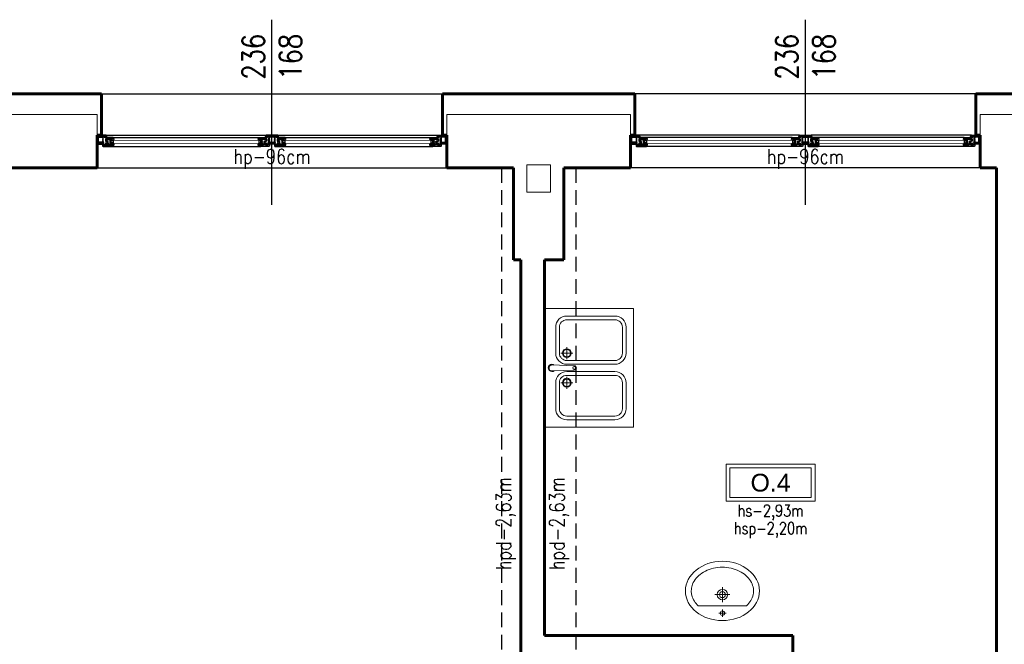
# Model space of a CAD drawing. Header units: millimetres. Extents: x 126553 to 403692, y -95821 to 38049.
# Tile 618 of 656: x 341401 to 342066, y 7329 to 7751. Entities that reach past the tile are written whole.
import ezdxf

# ---------------------------------------------------------------- set-up
doc = ezdxf.new("R2010")
doc.units = ezdxf.units.MM
doc.linetypes.add('DASHED', pattern=[15, 10, -5])
for name, color, linetype, lineweight in [('_(02 CIENKA)', 7, 'Continuous', 13), ('_(04 SREDNIA)', 7, 'Continuous', 25), ('_(05 SREDNIA DASHED)', 7, 'DASHED', 25), ('_(08 NAJGRUBSZA)', 7, 'Continuous', 60), ('najcieńsza', 7, 'Continuous', 5), ('opis pomieszczeń', 7, 'Continuous', 13)]:
    doc.layers.add(name, color=color, linetype=linetype, lineweight=lineweight)
doc.styles.add('Arial', font='arial.ttf')
doc.styles.add('OPIS', font='romans.shx', dxfattribs={"width": 0.8})

# ---------------------------------------------------------------- blocks, each defined once
blk = doc.blocks.new('A$C26E57F26')
for p, q in [((6, 0), (114, 0)), ((122, 0), (230, 0)), ((10.93, -1.6), (109.07, -1.6)), ((126.93, -1.6), (225.07, -1.6)), ((9.4, -7.6), (110.6, -7.6)), ((125.4, -7.6), (226.6, -7.6))]:
    blk.add_line(p, q)
for points in [[(0, 0), (0, -0.5), (0.25, -0.5), (0.25, -0.3), (0.65, -0.3), (0.65, -1), (0.25, -0.9), (0, -0.9), (0, -1.4), (0.25, -1.4), (0.25, -1.21), (0.65, -1.31), (0.65, -4.69), (0.25, -4.79), (0.25, -4.6), (0, -4.6), (0, -5.1), (0.25, -5.1), (0.65, -5), (0.65, -5.7), (0.25, -5.7), (0.25, -5.5), (0, -5.5), (0, -6), (4.5, -6), (4.5, -5.5), (4.25, -5.5), (4.25, -5.7), (3.75, -5.7), (3.75, -4.9, -0.414214), (3.85, -4.8), (4, -4.8), (4.25, -4.95), (4.5, -4.95), (4.5, -4.55), (4.15, -4.55), (4.15, -2.04), (3.9, -1.54, -0.694326), (4.82, -1.3), (6.47, -1.3), (6.47, -1.05), (6, 0), (0, 0)], [(236, 0), (236, -0.5), (235.75, -0.5), (235.75, -0.3), (235.35, -0.3), (235.35, -1), (235.75, -0.9), (236, -0.9), (236, -1.4), (235.75, -1.4), (235.75, -1.21), (235.35, -1.31), (235.35, -4.69), (235.75, -4.79), (235.75, -4.6), (236, -4.6), (236, -5.1), (235.75, -5.1), (235.35, -5), (235.35, -5.7), (235.75, -5.7), (235.75, -5.5), (236, -5.5), (236, -6), (231.5, -6), (231.5, -5.5), (231.75, -5.5), (231.75, -5.7), (232.25, -5.7), (232.25, -4.9, 0.414214), (232.15, -4.8), (232, -4.8), (231.75, -4.95), (231.5, -4.95), (231.5, -4.55), (231.85, -4.55), (231.85, -2.04), (232.1, -1.54, 0.694326), (231.18, -1.3), (229.53, -1.3), (229.53, -1.05), (230, 0), (236, 0)], [(0.9, -4.7), (0.9, -1.3), (3.7, -1.3), (3.7, -1.7), (3.75, -1.8), (3.7, -1.8), (3.7, -2), (3.85, -2), (3.9, -2.1), (3.9, -2.85), (3.7, -2.85), (3.7, -3.05), (3.9, -3.05), (3.9, -3.45), (3.7, -3.45), (3.7, -3.65), (3.9, -3.65), (3.9, -4.05), (3.7, -4.05), (3.7, -4.25), (3.9, -4.25), (3.9, -4.55, 0.339393), (3.62, -4.7), (0.9, -4.7)], [(3, -1.1), (2.9, -0.3), (4.11, -0.3), (4.19, -0.92, -0.639502), (3.9, -1.1), (3, -1.1)], [(5.55, -1.6), (5.55, -1.9), (5.95, -1.9), (5.95, -2.6), (5.55, -2.6), (5.55, -3.9), (5.8, -3.9), (5.8, -4.15), (6.05, -4.15), (6.05, -3.9), (6.75, -3.9, -0.414214), (6.85, -4), (6.85, -4.25), (6.75, -4.25), (6.75, -4.45), (6.85, -4.5), (6.85, -4.7), (6.75, -4.75), (6.75, -4.95), (6.85, -4.95), (6.85, -5.3), (6.05, -5.3), (6.05, -5.05), (5.8, -5.05), (5.8, -5.3), (5.55, -5.3), (5.55, -6.3), (3.7, -6.3), (3.7, -7.1, 0.414214), (4.2, -7.6), (9.4, -7.6), (9.4, -7.5), (10.7, -7.5), (11.4, -6.35), (11.4, -6.1), (9.05, -6.1), (9.05, -3.64), (8.8, -3.14, -0.694326), (9.72, -2.9), (10.43, -2.9), (10.43, -2.65, -0.414214), (10.68, -2.4), (11, -2.4), (11.07, -2.55), (11.07, -2.9), (11.4, -2.9), (11.4, -2.65), (10.93, -1.6), (5.55, -1.6)], [(4.39, -0.88), (4.31, -0.3), (5.85, -0.3), (5.96, -0.55), (5.74, -0.55, 0.414214), (5.24, -1.05), (4.86, -1.05, 0.183799), (4.39, -0.88)], [(8.66, -2.9, 0.143933), (8.6, -3.3), (8.8, -3.7), (8.8, -3.9), (8.6, -3.9), (8.6, -4.1), (8.8, -4.1), (8.8, -4.8), (8.6, -4.8), (8.6, -5), (8.8, -5), (8.8, -5.3), (8.6, -5.3), (8.6, -5.5), (8.8, -5.5), (8.8, -6.08, 0.098164), (8.37, -6.3), (5.8, -6.3), (5.8, -5.55), (7.6, -5.55), (7.6, -5.3), (7.1, -5.3), (7.1, -4.95), (7.35, -4.9), (7.35, -4.7), (7.1, -4.7), (7.1, -4.5), (7.35, -4.5), (7.35, -4.3), (7.1, -4.25), (7.1, -4, 0.414214), (6.75, -3.65), (5.8, -3.65), (5.8, -2.9), (8.66, -2.9, 0.143933)], [(6.2, -1.9), (9.01, -1.9), (9.09, -2.52, 0.122781), (8.8, -2.7), (6.2, -2.7), (6.2, -1.9)], [(9.21, -1.9), (10.78, -1.9), (10.89, -2.15), (10.68, -2.15, 0.414214), (10.18, -2.65), (9.76, -2.65, 0.183799), (9.29, -2.48), (9.21, -1.9)], [(9.65, -6.35), (10.18, -6.35, 0.414214), (10.67, -6.85), (10.8, -6.85), (10.59, -7.2), (9.65, -7.2), (9.65, -6.35)], [(114.45, -1.6), (114.45, -1.9), (114.05, -1.9), (114.05, -2.6), (114.45, -2.6), (114.45, -3.9), (114.2, -3.9), (114.2, -4.15), (113.95, -4.15), (113.95, -3.9), (113.25, -3.9, 0.414214), (113.15, -4), (113.15, -4.25), (113.25, -4.25), (113.25, -4.45), (113.15, -4.5), (113.15, -4.7), (113.25, -4.75), (113.25, -4.95), (113.15, -4.95), (113.15, -5.3), (113.95, -5.3), (113.95, -5.05), (114.2, -5.05), (114.2, -5.3), (114.45, -5.3), (114.45, -6.3), (116.3, -6.3), (116.3, -7.1, -0.414214), (115.8, -7.6), (110.6, -7.6), (110.6, -7.5), (109.3, -7.5), (108.6, -6.35), (108.6, -6.1), (110.95, -6.1), (110.95, -3.64), (111.2, -3.14, 0.694326), (110.28, -2.9), (109.57, -2.9), (109.57, -2.65, 0.414214), (109.32, -2.4), (109, -2.4), (108.93, -2.55), (108.93, -2.9), (108.6, -2.9), (108.6, -2.65), (109.07, -1.6), (114.45, -1.6)], [(110.79, -1.9), (109.22, -1.9), (109.11, -2.15), (109.32, -2.15, -0.414214), (109.82, -2.65), (110.24, -2.65, -0.183799), (110.71, -2.48), (110.79, -1.9)], [(110.35, -6.35), (109.82, -6.35, -0.414214), (109.33, -6.85), (109.2, -6.85), (109.41, -7.2), (110.35, -7.2), (110.35, -6.35)], [(113.8, -1.9), (110.99, -1.9), (110.91, -2.52, -0.122781), (111.2, -2.7), (113.8, -2.7), (113.8, -1.9)], [(111.34, -2.9, -0.143933), (111.4, -3.3), (111.2, -3.7), (111.2, -3.9), (111.4, -3.9), (111.4, -4.1), (111.2, -4.1), (111.2, -4.8), (111.4, -4.8), (111.4, -5), (111.2, -5), (111.2, -5.3), (111.4, -5.3), (111.4, -5.5), (111.2, -5.5), (111.2, -6.08, -0.098164), (111.63, -6.3), (114.2, -6.3), (114.2, -5.55), (112.4, -5.55), (112.4, -5.3), (112.9, -5.3), (112.9, -4.95), (112.65, -4.9), (112.65, -4.7), (112.9, -4.7), (112.9, -4.5), (112.65, -4.5), (112.65, -4.3), (112.9, -4.25), (112.9, -4, -0.414214), (113.25, -3.65), (114.2, -3.65), (114.2, -2.9), (111.34, -2.9, -0.143933)], [(115.61, -0.88), (115.69, -0.3), (114.15, -0.3), (114.04, -0.55), (114.26, -0.55, -0.414214), (114.76, -1.05), (115.14, -1.05, -0.183799), (115.61, -0.88)], [(117, -1.1), (117.1, -0.3), (115.89, -0.3), (115.81, -0.92, 0.639502), (116.1, -1.1), (117, -1.1)], [(119, -1.1), (118.9, -0.3), (120.11, -0.3), (120.19, -0.92, -0.639502), (119.9, -1.1), (119, -1.1)], [(121.55, -1.6), (121.55, -1.9), (121.95, -1.9), (121.95, -2.6), (121.55, -2.6), (121.55, -3.9), (121.8, -3.9), (121.8, -4.15), (122.05, -4.15), (122.05, -3.9), (122.75, -3.9, -0.414214), (122.85, -4), (122.85, -4.25), (122.75, -4.25), (122.75, -4.45), (122.85, -4.5), (122.85, -4.7), (122.75, -4.75), (122.75, -4.95), (122.85, -4.95), (122.85, -5.3), (122.05, -5.3), (122.05, -5.05), (121.8, -5.05), (121.8, -5.3), (121.55, -5.3), (121.55, -6.3), (119.7, -6.3), (119.7, -7.1, 0.414214), (120.2, -7.6), (125.4, -7.6), (125.4, -7.5), (126.7, -7.5), (127.4, -6.35), (127.4, -6.1), (125.05, -6.1), (125.05, -3.64), (124.8, -3.14, -0.694326), (125.72, -2.9), (126.43, -2.9), (126.43, -2.65, -0.414214), (126.68, -2.4), (127, -2.4), (127.07, -2.55), (127.07, -2.9), (127.4, -2.9), (127.4, -2.65), (126.93, -1.6), (121.55, -1.6)], [(120.39, -0.88), (120.31, -0.3), (121.85, -0.3), (121.96, -0.55), (121.74, -0.55, 0.414214), (121.24, -1.05), (120.86, -1.05, 0.183799), (120.39, -0.88)], [(124.66, -2.9, 0.143933), (124.6, -3.3), (124.8, -3.7), (124.8, -3.9), (124.6, -3.9), (124.6, -4.1), (124.8, -4.1), (124.8, -4.8), (124.6, -4.8), (124.6, -5), (124.8, -5), (124.8, -5.3), (124.6, -5.3), (124.6, -5.5), (124.8, -5.5), (124.8, -6.08, 0.098164), (124.37, -6.3), (121.8, -6.3), (121.8, -5.55), (123.6, -5.55), (123.6, -5.3), (123.1, -5.3), (123.1, -4.95), (123.35, -4.9), (123.35, -4.7), (123.1, -4.7), (123.1, -4.5), (123.35, -4.5), (123.35, -4.3), (123.1, -4.25), (123.1, -4, 0.414214), (122.75, -3.65), (121.8, -3.65), (121.8, -2.9), (124.66, -2.9, 0.143933)], [(122.2, -1.9), (125.01, -1.9), (125.09, -2.52, 0.122781), (124.8, -2.7), (122.2, -2.7), (122.2, -1.9)], [(125.21, -1.9), (126.78, -1.9), (126.89, -2.15), (126.68, -2.15, 0.414214), (126.18, -2.65), (125.76, -2.65, 0.183799), (125.29, -2.48), (125.21, -1.9)], [(125.65, -6.35), (126.18, -6.35, 0.414214), (126.67, -6.85), (126.8, -6.85), (126.59, -7.2), (125.65, -7.2), (125.65, -6.35)], [(230.45, -1.6), (230.45, -1.9), (230.05, -1.9), (230.05, -2.6), (230.45, -2.6), (230.45, -3.9), (230.2, -3.9), (230.2, -4.15), (229.95, -4.15), (229.95, -3.9), (229.25, -3.9, 0.414214), (229.15, -4), (229.15, -4.25), (229.25, -4.25), (229.25, -4.45), (229.15, -4.5), (229.15, -4.7), (229.25, -4.75), (229.25, -4.95), (229.15, -4.95), (229.15, -5.3), (229.95, -5.3), (229.95, -5.05), (230.2, -5.05), (230.2, -5.3), (230.45, -5.3), (230.45, -6.3), (232.3, -6.3), (232.3, -7.1, -0.414214), (231.8, -7.6), (226.6, -7.6), (226.6, -7.5), (225.3, -7.5), (224.6, -6.35), (224.6, -6.1), (226.95, -6.1), (226.95, -3.64), (227.2, -3.14, 0.694326), (226.28, -2.9), (225.57, -2.9), (225.57, -2.65, 0.414214), (225.32, -2.4), (225, -2.4), (224.93, -2.55), (224.93, -2.9), (224.6, -2.9), (224.6, -2.65), (225.07, -1.6), (230.45, -1.6)], [(226.79, -1.9), (225.22, -1.9), (225.11, -2.15), (225.32, -2.15, -0.414214), (225.82, -2.65), (226.24, -2.65, -0.183799), (226.71, -2.48), (226.79, -1.9)], [(226.35, -6.35), (225.82, -6.35, -0.414214), (225.33, -6.85), (225.2, -6.85), (225.41, -7.2), (226.35, -7.2), (226.35, -6.35)], [(229.8, -1.9), (226.99, -1.9), (226.91, -2.52, -0.122781), (227.2, -2.7), (229.8, -2.7), (229.8, -1.9)], [(227.34, -2.9, -0.143933), (227.4, -3.3), (227.2, -3.7), (227.2, -3.9), (227.4, -3.9), (227.4, -4.1), (227.2, -4.1), (227.2, -4.8), (227.4, -4.8), (227.4, -5), (227.2, -5), (227.2, -5.3), (227.4, -5.3), (227.4, -5.5), (227.2, -5.5), (227.2, -6.08, -0.098164), (227.63, -6.3), (230.2, -6.3), (230.2, -5.55), (228.4, -5.55), (228.4, -5.3), (228.9, -5.3), (228.9, -4.95), (228.65, -4.9), (228.65, -4.7), (228.9, -4.7), (228.9, -4.5), (228.65, -4.5), (228.65, -4.3), (228.9, -4.25), (228.9, -4, -0.414214), (229.25, -3.65), (230.2, -3.65), (230.2, -2.9), (227.34, -2.9, -0.143933)], [(231.61, -0.88), (231.69, -0.3), (230.15, -0.3), (230.04, -0.55), (230.26, -0.55, -0.414214), (230.76, -1.05), (231.14, -1.05, -0.183799), (231.61, -0.88)], [(233, -1.1), (233.1, -0.3), (231.89, -0.3), (231.81, -0.92, 0.639502), (232.1, -1.1), (233, -1.1)], [(235.1, -4.7), (235.1, -1.3), (232.3, -1.3), (232.3, -1.7), (232.25, -1.8), (232.3, -1.8), (232.3, -2), (232.15, -2), (232.1, -2.1), (232.1, -2.85), (232.3, -2.85), (232.3, -3.05), (232.1, -3.05), (232.1, -3.45), (232.3, -3.45), (232.3, -3.65), (232.1, -3.65), (232.1, -4.05), (232.3, -4.05), (232.3, -4.25), (232.1, -4.25), (232.1, -4.55, -0.339393), (232.38, -4.7), (235.1, -4.7)]]:
    blk.add_lwpolyline(points, format="xyb", close=True)
for points in [[(120.5, -6), (115.5, -6), (115.5, -5.5), (115.75, -5.5), (115.75, -5.7), (116.25, -5.7), (116.25, -4.9, 0.414214), (116.15, -4.8), (116, -4.8), (115.75, -4.95), (115.5, -4.95), (115.5, -4.55), (115.85, -4.55), (115.85, -2.04), (116.1, -1.54, 0.694326), (115.18, -1.3), (113.53, -1.3), (113.53, -1.05), (114, 0)], [(120.5, -6), (120.5, -5.5), (120.25, -5.5), (120.25, -5.7), (119.75, -5.7), (119.75, -4.9, -0.414214), (119.85, -4.8), (120, -4.8), (120.25, -4.95), (120.5, -4.95), (120.5, -4.55), (120.15, -4.55), (120.15, -2.04), (119.9, -1.54, -0.694326), (120.82, -1.3), (122.47, -1.3), (122.47, -1.05), (122, 0)], [(116.3, -1.3), (116.3, -1.7), (116.25, -1.8), (116.3, -1.8), (116.3, -2), (116.15, -2), (116.1, -2.1), (116.1, -2.85), (116.3, -2.85), (116.3, -3.05), (116.1, -3.05), (116.1, -3.45), (116.3, -3.45), (116.3, -3.65), (116.1, -3.65), (116.1, -4.05), (116.3, -4.05), (116.3, -4.25), (116.1, -4.25), (116.1, -4.55, -0.339393), (116.38, -4.7), (116.38, -4.7), (119.62, -4.7, -0.339393), (119.9, -4.55), (119.9, -4.25), (119.7, -4.25), (119.7, -4.05), (119.9, -4.05), (119.9, -3.65), (119.7, -3.65), (119.7, -3.45), (119.9, -3.45), (119.9, -3.05), (119.7, -3.05), (119.7, -2.85), (119.9, -2.85), (119.9, -2.1), (119.85, -2), (119.7, -2), (119.7, -1.8), (119.75, -1.8), (119.7, -1.7), (119.7, -1.3), (116.3, -1.3)]]:
    blk.add_lwpolyline(points, format="xyb")
blk.add_lwpolyline([(122, 0), (114, 0), (114, 0)])
for points in [[(0.9, -1.1), (0.9, -0.3), (2.7, -0.3), (2.8, -1.1), (0.9, -1.1)], [(1.8, -5.7), (0.9, -5.7), (0.9, -4.9), (1.8, -4.9), (1.8, -5.7)], [(2, -4.9), (2.8, -4.9), (2.8, -5.7), (2, -5.7), (2, -4.9)], [(3, -4.9), (3.5, -4.9), (3.5, -5.7), (3, -5.7), (3, -4.9)], [(5.55, -6.55), (5.55, -7.3), (4.75, -7.3), (4.75, -6.55), (5.55, -6.55)], [(8.25, -6.5), (8.25, -7.3), (5.8, -7.3), (5.8, -6.5), (8.25, -6.5)], [(8.76, -6.5), (9.4, -6.55), (9.4, -6.87), (8.75, -6.63), (8.76, -6.5)], [(9.4, -5.2), (9.4, -3.6), (10.8, -3.6), (10.8, -5.2)], [(110.6, -5.2), (110.6, -3.6), (109.2, -3.6), (109.2, -5.2)], [(111.24, -6.5), (110.6, -6.55), (110.6, -6.87), (111.25, -6.63), (111.24, -6.5)], [(111.75, -6.5), (111.75, -7.3), (114.2, -7.3), (114.2, -6.5), (111.75, -6.5)], [(114.45, -6.55), (114.45, -7.3), (115.25, -7.3), (115.25, -6.55), (114.45, -6.55)], [(117, -4.9), (116.5, -4.9), (116.5, -5.7), (117, -5.7), (117, -4.9)], [(117.2, -1.1), (117.3, -0.3), (118.7, -0.3), (118.8, -1.1), (117.2, -1.1)], [(117.9, -4.9), (117.2, -4.9), (117.2, -5.7), (117.9, -5.7), (117.9, -4.9)], [(118.1, -4.9), (118.8, -4.9), (118.8, -5.7), (118.1, -5.7), (118.1, -4.9)], [(119, -4.9), (119.5, -4.9), (119.5, -5.7), (119, -5.7), (119, -4.9)], [(121.55, -6.55), (121.55, -7.3), (120.75, -7.3), (120.75, -6.55), (121.55, -6.55)], [(124.25, -6.5), (124.25, -7.3), (121.8, -7.3), (121.8, -6.5), (124.25, -6.5)], [(124.76, -6.5), (125.4, -6.55), (125.4, -6.87), (124.75, -6.63), (124.76, -6.5)], [(125.4, -5.2), (125.4, -3.6), (126.8, -3.6), (126.8, -5.2)], [(226.6, -5.2), (226.6, -3.6), (225.2, -3.6), (225.2, -5.2)], [(227.24, -6.5), (226.6, -6.55), (226.6, -6.87), (227.25, -6.63), (227.24, -6.5)], [(227.75, -6.5), (227.75, -7.3), (230.2, -7.3), (230.2, -6.5), (227.75, -6.5)], [(230.45, -6.55), (230.45, -7.3), (231.25, -7.3), (231.25, -6.55), (230.45, -6.55)], [(233, -4.9), (232.5, -4.9), (232.5, -5.7), (233, -5.7), (233, -4.9)], [(235.1, -1.1), (235.1, -0.3), (233.3, -0.3), (233.2, -1.1), (235.1, -1.1)], [(234, -4.9), (233.2, -4.9), (233.2, -5.7), (234, -5.7), (234, -4.9)], [(234.2, -5.7), (235.1, -5.7), (235.1, -4.9), (234.2, -4.9), (234.2, -5.7)], [(8.5, -6.8), (9.15, -7.05), (9.15, -7.3), (8.5, -7.3), (8.5, -6.8)], [(111.5, -6.8), (110.85, -7.05), (110.85, -7.3), (111.5, -7.3), (111.5, -6.8)], [(124.5, -6.8), (125.15, -7.05), (125.15, -7.3), (124.5, -7.3), (124.5, -6.8)], [(227.5, -6.8), (226.85, -7.05), (226.85, -7.3), (227.5, -7.3), (227.5, -6.8)]]:
    blk.add_lwpolyline(points, close=True)
for points, const_width in [([(3.6, -1.42), (1.55, -1.42), (1.02, -1.95), (1.02, -4.05), (1.55, -4.57), (3.6, -4.57)], 0.25), ([(5.8, -3.02), (7.85, -3.02), (8.38, -3.55), (8.38, -5.65), (7.85, -6.17), (5.8, -6.17)], 0.25), ([(9.4, -3.4), (110.6, -3.4)], 0.4), ([(9.4, -5.4), (110.6, -5.4)], 0.4), ([(114.2, -3.02), (112.15, -3.02), (111.63, -3.55), (111.63, -5.65), (112.15, -6.17), (114.2, -6.17)], 0.25), ([(121.8, -3.02), (123.85, -3.02), (124.37, -3.55), (124.37, -5.65), (123.85, -6.17), (121.8, -6.17)], 0.25), ([(125.4, -3.4), (226.6, -3.4)], 0.4), ([(125.4, -5.4), (226.6, -5.4)], 0.4), ([(230.2, -3.02), (228.15, -3.02), (227.62, -3.55), (227.62, -5.65), (228.15, -6.17), (230.2, -6.17)], 0.25), ([(232.4, -1.42), (234.45, -1.42), (234.98, -1.95), (234.98, -4.05), (234.45, -4.57), (232.4, -4.57)], 0.25)]:
    blk.add_lwpolyline(points, dxfattribs=dict(const_width=const_width))
at = {"const_width": 0.25}
blk.add_lwpolyline([(116.5, -4.57), (119.5, -4.57), (119.5, -1.42), (116.5, -1.42)], close=True, dxfattribs=at)
blk = doc.blocks.new('A$C00667DC1')
for p, q in [((16.35, 10), (-16.35, 10)), ((0, -2.5), (0, 7.5)), ((-5, 2.5), (5, 2.5))]:
    blk.add_line(p, q)
for points in [[(-2.5, 15), (2.5, 15)], [(0, 12.5), (0, 17.5)]]:
    blk.add_lwpolyline(points)
for centre, radius in [((0, 15), 1.5), ((0, 2.5), 3.5), ((0, 2.5), 2)]:
    blk.add_circle(centre, radius)
blk.add_ellipse((0, 0), major_axis=(-25, 0), ratio=0.8)
blk.add_open_spline([(-16.35, 10), (-17.37, 9.03), (-18.24, 7.98), (-19.75, 5.59), (-20.33, 4.22), (-20.89, 1.9), (-21, 0.95), (-21, 0), (-21, -1.21), (-20.82, -2.43), (-20.02, -5), (-19.35, -6.35), (-17.51, -8.91), (-16.35, -10.11), (-13.58, -12.26), (-11.99, -13.2), (-8.49, -14.7), (-6.59, -15.26), (-2.65, -15.95), (-0.61, -16.07), (3.43, -15.86), (5.43, -15.53), (9.21, -14.45), (10.98, -13.7), (14.17, -11.87), (15.58, -10.79), (17.93, -8.42), (18.86, -7.13), (20.24, -4.46), (20.68, -3.08), (21.08, -0.3), (21.03, 1.1), (20.45, 3.86), (19.92, 5.24), (18.41, 7.76), (17.48, 8.93), (16.35, 10)], degree=3, knots=[5.581911, 5.581911, 5.581911, 5.581911, 5.814665, 5.814665, 6.093265, 6.093265, 6.283185, 6.283185, 6.283185, 6.52584, 6.52584, 6.80444, 6.80444, 7.083041, 7.083041, 7.361641, 7.361641, 7.640242, 7.640242, 7.918842, 7.918842, 8.197443, 8.197443, 8.476043, 8.476043, 8.754644, 8.754644, 9.033244, 9.033244, 9.311845, 9.311845, 9.590446, 9.590446, 9.869046, 9.869046, 10.126053, 10.126053, 10.126053, 10.126053])
blk = doc.blocks.new('A$C1E74458C')
for p, q in [((-60, 80), (0, 80)), ((-60, 0), (-60, 80)), ((0, 0), (0, 80)), ((-15, 75), (-47.5, 75)), ((-55, 50), (-55, 67.5)), ((-52.5, 50), (-52.5, 67.5)), ((-15, 72.5), (-47.5, 72.5)), ((-10, 50), (-10, 67.5)), ((-7.5, 50), (-7.5, 67.5)), ((-15, 46), (-15, 54)), ((-11, 50), (-19, 50)), ((-47.5, 45), (-15, 45)), ((-47.5, 42.5), (-15, 42.5)), ((-5, 42), (-20, 41.5)), ((-47.5, 37.5), (-15, 37.5)), ((-47.5, 35), (-15, 35)), ((-5, 38), (-20, 38.5)), ((-15, 34), (-15, 26)), ((-55, 30), (-55, 12.5)), ((-52.5, 30), (-52.5, 12.5)), ((-11, 30), (-19, 30)), ((-10, 30), (-10, 12.5)), ((-7.5, 30), (-7.5, 12.5)), ((-15, 7.5), (-47.5, 7.5)), ((-60, 0), (0, 0)), ((-15, 5), (-47.5, 5))]:
    blk.add_line(p, q)
for centre, radius in [((-15, 50), 3), ((-15, 50), 2.5), ((-20, 40), 1), ((-15, 30), 3), ((-15, 30), 2.5)]:
    blk.add_circle(centre, radius)
for centre, radius, start, end in [((-47.5, 67.5), 7.5, 90, 180), ((-15, 67.5), 7.5, 0, 90), ((-47.5, 67.5), 5, 90, 180), ((-15, 67.5), 5, 0, 90), ((-47.5, 50), 7.5, 180, 270), ((-47.5, 50), 5, 180, 270), ((-15, 50), 7.5, 270, 0), ((-15, 50), 5, 270, 0), ((-20, 40), 1.5, 90, 270), ((-5, 40), 2.5, 231.17856, 128.82144), ((-5, 40), 2, 266.1817, 93.8183), ((-47.5, 30), 7.5, 90, 180), ((-47.5, 30), 5, 90, 180), ((-15, 30), 7.5, 0, 90), ((-15, 30), 5, 0, 90), ((-47.5, 12.5), 7.5, 180, 270), ((-47.5, 12.5), 5, 180, 270), ((-15, 12.5), 7.5, 270, 0), ((-15, 12.5), 5, 270, 0)]:
    blk.add_arc(centre, radius, start, end)

msp = doc.modelspace()

# ---------------------------------------------------------------- linework, layer by layer
at = {"layer": '_(02 CIENKA)'}
for p, q in [((341453.68409, 7686.95785), (341389.68409, 7686.95785)), ((341453.68409, 7672.95785), (341453.68409, 7686.95785)), ((341689.68409, 7672.95785), (341689.68409, 7686.95785)), ((341813.68409, 7686.95785), (341689.68409, 7686.95785)), ((341813.68409, 7672.95785), (341813.68409, 7686.95785)), ((342049.68409, 7672.95785), (342049.68409, 7686.95785)), ((342440.68409, 7686.95785), (342049.68409, 7686.95785)), ((341743.68409, 7634.45785), (341743.68409, 7652.95785)), ((341743.68409, 7652.95785), (341759.68409, 7652.95785)), ((341759.68409, 7634.45785), (341759.68409, 7652.95785))]:
    msp.add_line(p, q, dxfattribs=at)
msp.add_lwpolyline([(341743.68409, 7634.45785), (341759.68409, 7634.45785)], dxfattribs=at)
at = {"layer": '_(04 SREDNIA)'}
for p, q in [((341571.68409, 7625.95785), (341571.68409, 7750.95785)), ((341931.68409, 7625.95785), (341931.68409, 7750.95785)), ((341456.68409, 7700.95785), (341686.68409, 7700.95785)), ((342046.68409, 7700.95785), (341816.68409, 7700.95785)), ((341453.68409, 7650.95785), (341689.68409, 7650.95785)), ((342049.68409, 7650.95785), (341813.68409, 7650.95785))]:
    msp.add_line(p, q, dxfattribs=at)
at = {"layer": '_(05 SREDNIA DASHED)'}
for p, q in [((341726.68409, 7650.95785), (341726.68409, 6042.95785)), ((341776.68409, 7650.95785), (341776.68409, 6042.95785))]:
    msp.add_line(p, q, dxfattribs=at)
at = {"layer": '_(08 NAJGRUBSZA)'}
for p, q in [((341456.68409, 7700.95785), (341386.68409, 7700.95785)), ((341456.68409, 7672.95785), (341456.68409, 7700.95785)), ((341686.68409, 7672.95785), (341686.68409, 7700.95785)), ((341816.68409, 7700.95785), (341686.68409, 7700.95785)), ((341816.68409, 7672.95785), (341816.68409, 7700.95785)), ((342046.68409, 7672.95785), (342046.68409, 7700.95785)), ((342454.68409, 7700.95785), (342046.68409, 7700.95785)), ((341453.68409, 7672.95785), (341453.68409, 7650.95785)), ((341456.68409, 7672.95785), (341453.68409, 7672.95785)), ((341686.68409, 7672.95785), (341689.68409, 7672.95785)), ((341689.68409, 7672.95785), (341689.68409, 7650.95785)), ((341813.68409, 7672.95785), (341813.68409, 7650.95785)), ((341816.68409, 7672.95785), (341813.68409, 7672.95785)), ((342046.68409, 7672.95785), (342049.68409, 7672.95785)), ((342049.68409, 7672.95785), (342049.68409, 7650.95785)), ((341453.68409, 7650.95785), (341389.68409, 7650.95785)), ((341734.68409, 7650.95785), (341689.68409, 7650.95785)), ((341734.68409, 7588.95785), (341734.68409, 7650.95785)), ((341768.68409, 7650.95785), (341768.68409, 7588.95785)), ((341768.68409, 7650.95785), (341813.68409, 7650.95785)), ((342060.68409, 7650.95785), (342049.68409, 7650.95785)), ((342060.68409, 6991.95785), (342060.68409, 7650.95785)), ((341739.68409, 7588.95785), (341734.68409, 7588.95785)), ((341739.68409, 7265.95785), (341739.68409, 7588.95785)), ((341755.68409, 7335.45785), (341755.68409, 7588.95785)), ((341768.68409, 7588.95785), (341755.68409, 7588.95785)), ((341755.68409, 7335.45785), (341923.18409, 7335.45785)), ((341923.18409, 7335.45785), (341923.18409, 6991.95785))]:
    msp.add_line(p, q, dxfattribs=at)
at = {"layer": 'opis pomieszczeń'}
for points in [[(341878.18409, 7425.95785), (341938.18409, 7425.95785), (341938.18409, 7450.95785), (341878.18409, 7450.95785)], [(341880.68409, 7428.45785), (341935.68409, 7428.45785), (341935.68409, 7448.45785), (341880.68409, 7448.45785)]]:
    msp.add_lwpolyline(points, close=True, dxfattribs=at)

# ---------------------------------------------------------------- block references
at = {"layer": '_(04 SREDNIA)'}
msp.add_blockref('A$C26E57F26', (341453.68409, 7672.95785), dxfattribs=at)
at = {"layer": '_(04 SREDNIA)', "xscale": -1}
msp.add_blockref('A$C26E57F26', (342049.68409, 7672.95785), dxfattribs=at)
at = {"layer": 'najcieńsza', "rotation": 180}
msp.add_blockref('A$C1E74458C', (341755.68409, 7555.95785), dxfattribs=at)
at = {"layer": 'najcieńsza', "xscale": -1, "rotation": 180}
msp.add_blockref('A$C00667DC1', (341875.68409, 7365.45785), dxfattribs=at)

# ---------------------------------------------------------------- texts
at = {"layer": '_(04 SREDNIA)', "char_height": 15, "width": 50, "attachment_point": 5, "rotation": 90, "style": 'OPIS'}
for insert in [(341571.68409, 7725.95785), (341931.68409, 7725.95785)]:
    msp.add_mtext('236\\P168', dxfattribs=dict(at, insert=insert))
at = {"layer": '_(04 SREDNIA)', "char_height": 10, "width": 235, "attachment_point": 5, "style": 'OPIS'}
for insert in [(341571.68409, 7656.95785), (341931.68409, 7656.95785)]:
    msp.add_mtext('hp-96cm', dxfattribs=dict(at, insert=insert))
at = {"layer": 'opis pomieszczeń', "char_height": 10, "width": 60, "attachment_point": 5, "rotation": 90, "style": 'OPIS'}
for insert in [(341729.68409, 7410.95785), (341765.68409, 7410.95785)]:
    msp.add_mtext('hpd-2,63m', dxfattribs=dict(at, insert=insert))
at = {"layer": 'opis pomieszczeń', "attachment_point": 5}
for s, insert, char_height, width, style in [('O.4', (341908.18409, 7438.45785), 12, 45, 'Arial'), ('hs-2,93m', (341908.18409, 7418.45785), 8, 60, 'OPIS'), ('hsp-2,20m', (341908.18409, 7406.45785), 8, 60, 'OPIS')]:
    msp.add_mtext(s, dxfattribs=dict(at, insert=insert, char_height=char_height, width=width, style=style))

doc.saveas('drawing.dxf')
